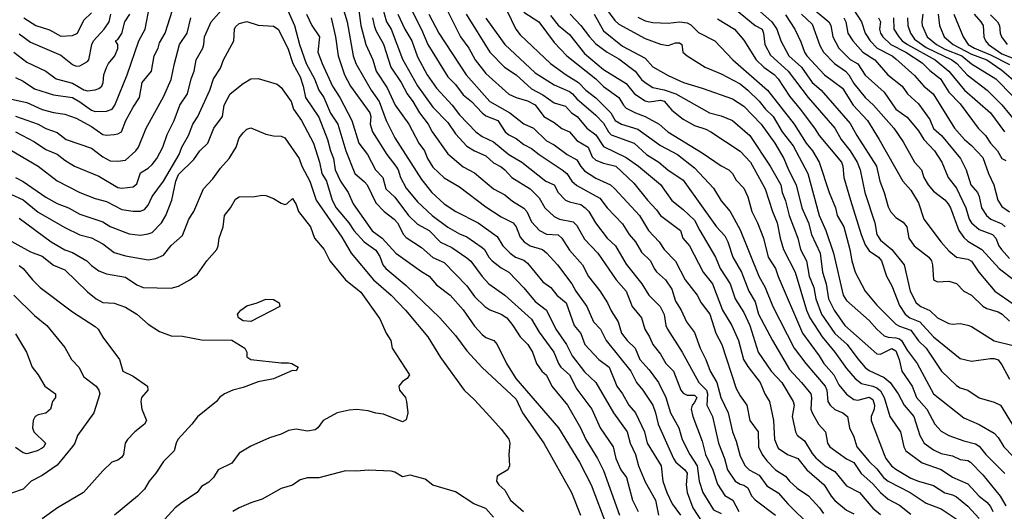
# Model space of a CAD drawing. Header units: metres. Extents: x -46681 to -43747, y -240911 to -237677.
# Tile 995 of 1056: x -44361 to -44231, y -238380 to -238316. Entities that reach past the tile are written whole.
import ezdxf

# ---------------------------------------------------------------- set-up
doc = ezdxf.new("R2010")
doc.units = ezdxf.units.M
doc.layers.add('CONTOUR_INDEX', color=1, linetype='Continuous')
doc.layers.add('CONTOUR_INTER', color=3, linetype='Continuous')

msp = doc.modelspace()

# ---------------------------------------------------------------- linework, layer by layer
at = {"layer": 'CONTOUR_INDEX'}
for points, elevation in [([(-44267.6, -238313.65), (-44264.1, -238316.5), (-44263.21, -238317.02), (-44263.02, -238317.52), (-44262.86, -238319.02), (-44262.1, -238320.42), (-44259.75, -238322.52), (-44257.14, -238326.02), (-44253.6, -238330.02), (-44252.8, -238331.52), (-44251.6, -238333.04), (-44250.68, -238334.52), (-44250.27, -238335.52), (-44249.66, -238338.52), (-44248.33, -238342.52), (-44248.08, -238344.02), (-44247.6, -238344.79), (-44246.11, -238346.02), (-44244.47, -238348.02), (-44243.7, -238351.52), (-44242.88, -238353.02), (-44242.3, -238353.52), (-44241.1, -238354.06), (-44240.07, -238355.02), (-44238.6, -238355.78), (-44238.1, -238355.85), (-44237.1, -238355.74), (-44236.1, -238355.98), (-44235.6, -238356.16), (-44232.6, -238358.06), (-44230.1, -238358.64)], 95), ([(-44360.48, -238315.52), (-44358.92, -238316.52), (-44357.1, -238317.08), (-44355.6, -238317.92), (-44354.1, -238317.85), (-44353.44, -238317.52), (-44352.6, -238315.81), (-44351.6, -238314.86)], 110), ([(-44323.25, -238315.02), (-44322.54, -238316.52), (-44321.55, -238318.02), (-44321.73, -238320.02), (-44321.18, -238321.52), (-44319.81, -238324.52), (-44318.84, -238326.02), (-44317.28, -238329.02), (-44316.34, -238332.02), (-44315.2, -238333.52), (-44314.13, -238335.52), (-44313.2, -238336.52), (-44312.78, -238338.02), (-44311.6, -238339.12), (-44309.82, -238341.52), (-44308.6, -238342.66), (-44307.1, -238343.52), (-44305.6, -238345.04), (-44304.1, -238345.77), (-44302.1, -238347.12), (-44301.6, -238347.55), (-44300.1, -238349.58), (-44299.2, -238350.52), (-44297.1, -238352.03), (-44293.6, -238355.21), (-44292.6, -238356.88), (-44290.63, -238359.52), (-44290.03, -238361.02), (-44289.71, -238361.52), (-44288.59, -238362.52), (-44287.6, -238364.42), (-44285.66, -238367.02), (-44284.53, -238369.52), (-44282.81, -238372.02), (-44282.48, -238373.52), (-44281.8, -238375.02), (-44281.09, -238376.02), (-44280.28, -238379.02), (-44279.52, -238380.52)], 115), ([(-44313.27, -238314.02), (-44312.69, -238316.02), (-44312.09, -238317.02), (-44310.6, -238320.94), (-44308.6, -238324.46), (-44306.6, -238327.28), (-44304.6, -238329.3), (-44303.6, -238330.79), (-44302.1, -238332.41), (-44301.1, -238333.01), (-44299.6, -238333.67), (-44298.6, -238334.59), (-44297.6, -238335.11), (-44297.1, -238335.51), (-44296.2, -238336.52), (-44293.76, -238338.02), (-44292.6, -238339.21), (-44291.82, -238340.52), (-44290.6, -238341.66), (-44289.91, -238342.02), (-44288.1, -238342.39), (-44287.6, -238342.86), (-44286.6, -238344.64), (-44284.87, -238346.52), (-44282.44, -238350.02), (-44281.11, -238351.52), (-44280.33, -238353.52), (-44279.1, -238355.01), (-44278.65, -238356.52), (-44278.03, -238357.52), (-44277.6, -238358.53), (-44276.6, -238359.82), (-44275.88, -238361.02), (-44274.9, -238362.02), (-44273.93, -238364.52), (-44273.6, -238364.95), (-44273.1, -238365.21), (-44272.1, -238365.19), (-44271.8, -238365.52), (-44272.1, -238366.15), (-44272.44, -238366.52), (-44272.56, -238367.02), (-44272.31, -238368.02), (-44271.1, -238371.24), (-44270.65, -238373.02), (-44269.7, -238375.02), (-44269.1, -238376.92), (-44268.1, -238378.39), (-44267.07, -238379.02), (-44266.28, -238380.52)], 110), ([(-44302.22, -238315.02), (-44299.08, -238320.02), (-44297.15, -238322.02), (-44295.6, -238323.01), (-44293.6, -238324.84), (-44292.1, -238325.65), (-44290.6, -238326.68), (-44289.1, -238327.12), (-44288.3, -238328.02), (-44287.59, -238328.52), (-44286.28, -238330.02), (-44285.1, -238330.91), (-44284.1, -238332.46), (-44281.1, -238333.88), (-44279.5, -238335.02), (-44276.6, -238337.45), (-44275.1, -238339.56), (-44273.6, -238340.75), (-44272.1, -238342.16), (-44271.42, -238343.52), (-44269.34, -238347.02), (-44268.72, -238348.52), (-44267.39, -238350.52), (-44266.77, -238352.52), (-44265.6, -238354.31), (-44264.84, -238356.02), (-44263.7, -238359.52), (-44262, -238362.02), (-44260.62, -238363.52), (-44259.1, -238366.02), (-44258.97, -238366.52), (-44259.25, -238368.02), (-44258.8, -238370.02), (-44258.6, -238370.47), (-44257.6, -238371.23), (-44256.6, -238372.87), (-44256.1, -238373.44), (-44254.89, -238374.52), (-44253.6, -238375.27), (-44252.1, -238377.13), (-44250.35, -238378.02), (-44248.6, -238380.07), (-44247.6, -238380.92)], 105), ([(-44288.49, -238315.02), (-44287.1, -238316.5), (-44285.95, -238318.02), (-44285.1, -238318.93), (-44283.62, -238320.02), (-44282.1, -238320.9), (-44279.94, -238322.52), (-44279.1, -238323.62), (-44278.61, -238324.02), (-44277.6, -238324.68), (-44276.1, -238324.98), (-44274.55, -238325.52), (-44270.13, -238328.02), (-44268.6, -238328.42), (-44267.1, -238329.03), (-44264.81, -238331.02), (-44262.14, -238335.02), (-44260.74, -238337.52), (-44260.56, -238338.52), (-44260.1, -238339.61), (-44259.63, -238341.52), (-44258.48, -238344.52), (-44258.13, -238346.02), (-44257.34, -238347.52), (-44257.02, -238349.52), (-44256.39, -238351.02), (-44256.1, -238352.52), (-44255.38, -238354.52), (-44253.6, -238357.07), (-44252, -238358.52), (-44250.6, -238360.42), (-44249.6, -238361.55), (-44249.1, -238361.97), (-44247.1, -238362.85), (-44246.34, -238363.52), (-44245.27, -238365.02), (-44244.5, -238366.52), (-44243.22, -238368.02), (-44242.42, -238370.52), (-44241.83, -238371.52), (-44240.6, -238372.4), (-44239.6, -238372.87), (-44238.1, -238373.18), (-44237.1, -238373.67), (-44236.1, -238373.82), (-44235.76, -238374.02), (-44234.1, -238375.7), (-44231.84, -238378.52), (-44231.1, -238379.78)], 100), ([(-44242.03, -238315.02), (-44242.17, -238316.02), (-44242.11, -238316.52), (-44241.43, -238318.02), (-44240.24, -238319.02), (-44239.1, -238319.65), (-44236.88, -238320.52), (-44235.6, -238321.57), (-44232.41, -238323.52), (-44230.1, -238325.86)], 85), ([(-44361.6, -238328.47), (-44358.6, -238329.5), (-44357.6, -238330.06), (-44356.1, -238330.61), (-44354.93, -238331.52), (-44351.6, -238332.65), (-44350.1, -238333.8), (-44349.1, -238334.36), (-44348.1, -238334.4), (-44347.1, -238334.23), (-44345.74, -238333.02), (-44345.4, -238332.52), (-44344.39, -238330.02), (-44342.1, -238325.9), (-44341.1, -238323.65), (-44340.66, -238321.52), (-44339.96, -238319.02), (-44338.96, -238317.52), (-44338.5, -238315.52)], 115), ([(-44252.45, -238315.52), (-44252.19, -238316.02), (-44251.9, -238317.52), (-44251.24, -238318.52), (-44249.92, -238320.02), (-44248.33, -238321.02), (-44246.62, -238323.02), (-44244.76, -238324.52), (-44244.04, -238325.52), (-44242.6, -238326.84), (-44241.1, -238328.91), (-44240.6, -238330.06), (-44239.58, -238331.02), (-44237.07, -238334.02), (-44236.3, -238335.52), (-44235.71, -238337.52), (-44234.8, -238338.52), (-44234.58, -238339.02), (-44234.29, -238340.52), (-44233.64, -238341.52), (-44233.04, -238342.02), (-44231.6, -238342.63), (-44231.18, -238343.02)], 90), ([(-44361.1, -238341.89), (-44356.88, -238345.02), (-44355.1, -238346.06), (-44354.1, -238346.41), (-44352.21, -238347.52), (-44351.6, -238348.13), (-44350.6, -238348.81), (-44349.6, -238349.2), (-44347.1, -238349.68), (-44345.6, -238350.69), (-44344.76, -238351.02), (-44341.1, -238351.1), (-44340.1, -238350.83), (-44338.62, -238350.02), (-44337.6, -238349.25), (-44336.36, -238347.52), (-44335.08, -238346.02), (-44334.87, -238345.52), (-44334.76, -238344.52), (-44334.24, -238343.02), (-44334.03, -238341.52), (-44333.24, -238340.52), (-44332.6, -238339.37), (-44332.1, -238339.09), (-44330.1, -238339.04), (-44329.1, -238338.86), (-44328.6, -238338.92), (-44327.6, -238339.3), (-44326.6, -238339.93), (-44326.1, -238340.09), (-44325.82, -238340.02), (-44325.1, -238339.29), (-44324.6, -238340.07), (-44324.31, -238341.02), (-44322.73, -238343.02), (-44322.18, -238344.52), (-44320.9, -238346.02), (-44320.17, -238347.52), (-44318.1, -238350.03), (-44316.1, -238351.65), (-44313.6, -238355.14), (-44312.75, -238357.02), (-44312.13, -238358.02), (-44311.95, -238359.02), (-44309.67, -238362.52), (-44309.96, -238363.02), (-44310.6, -238363.41), (-44311.08, -238364.02), (-44311, -238364.52), (-44310.21, -238365.52), (-44310.08, -238366.02), (-44309.91, -238367.52), (-44310.1, -238368.45), (-44310.6, -238368.72), (-44313.1, -238367.72), (-44314.1, -238367.59), (-44315.1, -238367.27), (-44316.6, -238367.09), (-44317.6, -238367.17), (-44319.22, -238367.52), (-44321.07, -238368.52), (-44321.76, -238369.52), (-44322.1, -238369.77), (-44323.1, -238369.95), (-44324.6, -238369.68), (-44325.6, -238369.83), (-44326.6, -238370.35), (-44328.1, -238370.82), (-44330.6, -238371.93), (-44332.1, -238372.84), (-44333.1, -238374.17), (-44334.9, -238375.02), (-44335.51, -238376.02), (-44336.1, -238376.65), (-44337.1, -238377.21), (-44337.65, -238378.02), (-44339.6, -238379.27), (-44340.54, -238380.02), (-44342.82, -238382.52)], 120)]:
    msp.add_lwpolyline(points, dxfattribs=dict(at, elevation=elevation))
at = {"layer": 'CONTOUR_INTER'}
for points, elevation in [([(-44362.1, -238326.2), (-44360.1, -238326.64), (-44358.1, -238327.6), (-44356.6, -238327.99), (-44355.1, -238328.19), (-44353.6, -238328.72), (-44351.6, -238329.82), (-44350.1, -238330.89), (-44349.6, -238330.98), (-44348.6, -238330.89), (-44348.1, -238330.8), (-44347.61, -238330.52), (-44347.04, -238329.02), (-44346.1, -238327.28), (-44345.24, -238326.02), (-44344.9, -238324.02), (-44343.67, -238322.52), (-44343.3, -238320.52), (-44342.8, -238319.52), (-44342.6, -238318.79), (-44341.86, -238317.52), (-44340.61, -238313.52)], 114), ([(-44284.6, -238313.18), (-44282.6, -238315.88), (-44282.1, -238316.35), (-44278.6, -238318.24), (-44276.6, -238318.98), (-44275.6, -238319.17), (-44274.6, -238318.81), (-44274.1, -238318.78), (-44273.77, -238319.02), (-44273.66, -238320.02), (-44273.08, -238320.52), (-44270.7, -238322.02), (-44268.6, -238322.88), (-44266.1, -238324.22), (-44265.08, -238325.02), (-44263.6, -238326.46), (-44262.77, -238327.52), (-44261.75, -238328.52), (-44260.58, -238330.52), (-44259.1, -238332.37), (-44257.16, -238336.02), (-44255.67, -238341.52), (-44254.81, -238343.52), (-44253.81, -238346.52), (-44252.53, -238352.02), (-44252.1, -238352.75), (-44249.1, -238355.36), (-44248.09, -238356.52), (-44247.1, -238357.38), (-44246.6, -238357.58), (-44245.6, -238357.63), (-44245.1, -238357.79), (-44244.83, -238358.02), (-44244.1, -238359.28), (-44242.76, -238361.02), (-44240.62, -238365.02), (-44236.6, -238368.17), (-44234.6, -238369.07), (-44232.6, -238370.22), (-44232.1, -238370.77), (-44231.36, -238372.02), (-44230.1, -238373.29)], 98), ([(-44264.6, -238313.68), (-44261.93, -238316.02), (-44261.26, -238317.02), (-44260.73, -238318.52), (-44259.68, -238320.52), (-44257.99, -238322.02), (-44256.6, -238324.02), (-44255.4, -238325.02), (-44251.6, -238329.44), (-44250.72, -238331.02), (-44248.13, -238335.02), (-44247.69, -238337.02), (-44247.11, -238338.52), (-44246.6, -238340.39), (-44246.28, -238341.02), (-44245.6, -238341.8), (-44244.6, -238342.4), (-44244.13, -238343.02), (-44243.85, -238344.52), (-44243.17, -238345.52), (-44241.22, -238347.02), (-44240.87, -238347.52), (-44240.73, -238348.02), (-44240.6, -238350.02), (-44240.1, -238350.27), (-44238.6, -238350.19), (-44237.6, -238350.48), (-44236.61, -238351.52), (-44235.6, -238352.03), (-44234.1, -238353.47), (-44233.6, -238353.77), (-44232.1, -238354.21), (-44231.55, -238354.52), (-44230.6, -238355.45)], 94), ([(-44251.73, -238313.52), (-44250.1, -238316.02), (-44249.64, -238317.52), (-44248.96, -238318.52), (-44248.04, -238319.52), (-44246.07, -238320.52), (-44245.6, -238320.91), (-44243.1, -238323.11), (-44241.9, -238324.52), (-44240.68, -238325.52), (-44237.84, -238330.02), (-44236.53, -238331.52), (-44235.6, -238332.3), (-44234.1, -238333.9), (-44233.37, -238336.02), (-44232.65, -238337.52), (-44232.15, -238339.52), (-44231.6, -238340.35), (-44230.6, -238341.05)], 89), ([(-44361.8, -238320.02), (-44360.1, -238321.34), (-44357.6, -238322.54), (-44356.23, -238323.52), (-44354.1, -238324.13), (-44352.6, -238324.97), (-44352.1, -238325.1), (-44351.1, -238325), (-44350.6, -238324.82), (-44350.21, -238324.52), (-44350.03, -238324.02), (-44349.96, -238323.02), (-44349.6, -238322.05), (-44349.34, -238321.52), (-44348.5, -238320.52), (-44348.1, -238319.56), (-44348.12, -238319.02), (-44348.4, -238318.52), (-44348.1, -238318.35), (-44347.6, -238317.57), (-44347.17, -238316.02), (-44346.54, -238315.02)], 112), ([(-44361.6, -238323.37), (-44360.6, -238323.86), (-44359.1, -238324.84), (-44356.6, -238325.66), (-44354.1, -238326.01), (-44353.1, -238326.56), (-44351.6, -238327.65), (-44351.1, -238327.86), (-44349.6, -238327.8), (-44348.86, -238327.52), (-44348.51, -238327.02), (-44346.87, -238323.02), (-44345.34, -238318.52), (-44344.49, -238317.02), (-44343.93, -238314.02)], 113), ([(-44361.6, -238330.54), (-44359.1, -238331.82), (-44357.6, -238332.85), (-44356.1, -238333.48), (-44355.1, -238334.27), (-44353.82, -238335.02), (-44350.6, -238336.35), (-44348.1, -238337.83), (-44347.6, -238337.93), (-44346.1, -238337.77), (-44345.6, -238337.38), (-44345.1, -238335.93), (-44344.1, -238335.29), (-44343.6, -238334.82), (-44342.96, -238334.02), (-44342.16, -238332.52), (-44341.6, -238330.88), (-44340.7, -238329.02), (-44339.94, -238327.02), (-44338.93, -238325.52), (-44338.44, -238323.52), (-44338.06, -238322.52), (-44337.79, -238321.02), (-44336.91, -238319.52), (-44336.76, -238319.02), (-44336.68, -238318.02), (-44335.83, -238316.02), (-44334.5, -238314.52)], 116), ([(-44361.1, -238317.63), (-44359.6, -238318.71), (-44355.6, -238320.43), (-44354.1, -238321.65), (-44353.6, -238321.87), (-44353.1, -238321.82), (-44352.1, -238321.25), (-44351.91, -238321.02), (-44351.53, -238319.02), (-44351.3, -238318.52), (-44349.91, -238317.02), (-44349.26, -238316.02), (-44349.05, -238315.02)], 111), ([(-44325.69, -238314.52), (-44324.82, -238316.52), (-44324.18, -238319.02), (-44323.29, -238321.52), (-44322.21, -238323.52), (-44321.61, -238325.02), (-44320.96, -238326.02), (-44320.1, -238328.04), (-44319.1, -238329.52), (-44318.08, -238333.02), (-44316.87, -238336.02), (-44315.6, -238337.1), (-44315.27, -238337.52), (-44314.1, -238339.86), (-44313, -238341.02), (-44311.7, -238342.02), (-44311.25, -238342.52), (-44310.45, -238344.02), (-44310.1, -238344.44), (-44308.1, -238345.76), (-44306.6, -238347.05), (-44305.1, -238347.74), (-44302.1, -238350.78), (-44301.1, -238352.2), (-44299.73, -238353.52), (-44299.1, -238353.97), (-44297.6, -238354.53), (-44296.86, -238355.02), (-44296.05, -238356.02), (-44295.1, -238357.5), (-44294.07, -238358.52), (-44293.48, -238359.52), (-44292.92, -238361.02), (-44292.21, -238362.02), (-44291.6, -238362.55), (-44290.9, -238364.02), (-44288.87, -238366.52), (-44287.13, -238369.52), (-44286.44, -238371.02), (-44284.88, -238373.52), (-44284.1, -238375.1), (-44282.01, -238381.02)], 116), ([(-44318.51, -238314.02), (-44317.9, -238316.02), (-44317.09, -238320.52), (-44316.75, -238321.52), (-44314.74, -238325.02), (-44313.65, -238326.52), (-44312.76, -238329.02), (-44311.6, -238331.33), (-44308.1, -238336.81), (-44306.71, -238338.52), (-44305.1, -238340.02), (-44303.55, -238341.02), (-44300.6, -238342.51), (-44298.1, -238344.3), (-44297.35, -238345.52), (-44296.4, -238346.52), (-44295.69, -238347.02), (-44294.6, -238347.43), (-44294.1, -238347.81), (-44292.1, -238350.28), (-44291.06, -238351.02), (-44290.25, -238352.02), (-44289.03, -238353.02), (-44287.98, -238356.02), (-44287.1, -238357.08), (-44286.57, -238358.52), (-44284.74, -238360.52), (-44283.36, -238361.52), (-44282.36, -238364.02), (-44281.62, -238365.02), (-44280.76, -238366.52), (-44279.87, -238367.52), (-44278.69, -238370.02), (-44278.34, -238371.52), (-44276.51, -238374.52), (-44276.3, -238376.52), (-44275.77, -238378.02), (-44275.05, -238379.52), (-44273.97, -238381.02)], 113), ([(-44316.35, -238314.52), (-44316.08, -238316.52), (-44315.42, -238319.02), (-44314.52, -238321.02), (-44314.05, -238322.52), (-44312.6, -238324.73), (-44311.56, -238327.02), (-44309.76, -238329.52), (-44308.44, -238332.02), (-44307.68, -238333.02), (-44307.28, -238334.02), (-44306.6, -238335.18), (-44305.1, -238336.56), (-44303.1, -238337.76), (-44299.6, -238340.39), (-44297.6, -238341.7), (-44296.03, -238342.52), (-44295.6, -238343.02), (-44295.1, -238344.37), (-44294.55, -238345.02), (-44293.75, -238345.52), (-44292.14, -238346.02), (-44291.6, -238346.47), (-44290.17, -238348.02), (-44288.27, -238350.52), (-44287.73, -238351.52), (-44286.32, -238353.52), (-44285.41, -238355.52), (-44284.5, -238356.52), (-44283.74, -238358.02), (-44280.51, -238362.02), (-44279.77, -238363.52), (-44278.9, -238364.52), (-44277.62, -238366.52), (-44277.25, -238367.52), (-44276.92, -238369.02), (-44274.87, -238373.52), (-44274.58, -238374.02), (-44273.37, -238375.02), (-44273.1, -238375.47), (-44273.23, -238377.02), (-44273.09, -238378.02), (-44272.35, -238380.02), (-44271.1, -238381.93)], 112), ([(-44311.23, -238315.02), (-44310.29, -238317.02), (-44309.38, -238318.52), (-44308.6, -238320.65), (-44307.34, -238323.02), (-44306.1, -238324.76), (-44304.05, -238327.02), (-44303.1, -238328.3), (-44300.93, -238330.52), (-44300.1, -238331.13), (-44298.6, -238331.83), (-44296.6, -238333.52), (-44294.87, -238334.52), (-44291.71, -238337.02), (-44290.62, -238337.52), (-44290.1, -238338.53), (-44289.11, -238339.52), (-44288.6, -238339.76), (-44287.1, -238340.07), (-44286.53, -238340.52), (-44286.04, -238341.02), (-44285.17, -238342.52), (-44283.64, -238344.52), (-44282.54, -238345.52), (-44281.1, -238347.96), (-44279.05, -238350.52), (-44278.14, -238352.02), (-44276.64, -238353.52), (-44276.1, -238354.56), (-44275.9, -238356.02), (-44275.67, -238356.52), (-44273.73, -238359.52), (-44271.56, -238363.52), (-44270.54, -238364.52), (-44270.4, -238365.02), (-44270.48, -238366.52), (-44269.75, -238368.02), (-44268.97, -238371.52), (-44268.15, -238373.52), (-44267.78, -238375.02), (-44266.75, -238376.52), (-44266.1, -238376.92), (-44265.6, -238377.06), (-44265.1, -238377.42), (-44264.6, -238378.47), (-44264.1, -238379), (-44261.45, -238381.02)], 109), ([(-44309.6, -238314.09), (-44308.1, -238317.05), (-44307.25, -238319.02), (-44304.6, -238323.29), (-44303.6, -238324.29), (-44302.6, -238325.64), (-44301.51, -238326.52), (-44300.08, -238328.02), (-44299.6, -238328.42), (-44298.04, -238329.02), (-44297.08, -238330.52), (-44296.6, -238330.91), (-44295.6, -238331.39), (-44294.6, -238332.18), (-44293.6, -238332.7), (-44292.6, -238333.49), (-44289.53, -238335.52), (-44288.94, -238336.02), (-44288.27, -238337.02), (-44287.6, -238337.59), (-44284.6, -238339.27), (-44283.6, -238340.52), (-44281.6, -238342.65), (-44280.7, -238344.02), (-44279.87, -238345.02), (-44279.1, -238346.38), (-44277.92, -238347.52), (-44277.44, -238348.52), (-44277.1, -238348.95), (-44275.92, -238350.02), (-44275.1, -238351.22), (-44274.6, -238352.83), (-44273.87, -238354.02), (-44273.17, -238355.52), (-44272.1, -238356.94), (-44271.38, -238359.02), (-44270.63, -238360.52), (-44270.06, -238362.02), (-44269.18, -238363.52), (-44268.62, -238365.52), (-44267.66, -238367.52), (-44267.1, -238370.01), (-44266.6, -238371.26), (-44266.1, -238373.21), (-44265.42, -238374.52), (-44264.9, -238375.02), (-44263.6, -238375.74), (-44262.6, -238377.13), (-44261.1, -238378.04), (-44259.8, -238379.52), (-44256.74, -238382.52)], 108), ([(-44307.12, -238315.02), (-44305.82, -238317.52), (-44302.2, -238323.02), (-44299.1, -238326.52), (-44296.46, -238328.02), (-44294.6, -238329.47), (-44293.32, -238330.02), (-44291.6, -238331.69), (-44290.6, -238332.22), (-44288.9, -238333.52), (-44287.6, -238334.19), (-44287.1, -238335.08), (-44286.6, -238335.65), (-44285.1, -238336.61), (-44283.17, -238337.52), (-44282.6, -238338.01), (-44279.35, -238341.52), (-44278.16, -238343.52), (-44276.76, -238345.02), (-44276.1, -238346.01), (-44274.6, -238347.57), (-44273.35, -238350.02), (-44271.76, -238352.02), (-44271.22, -238353.02), (-44270.1, -238354.54), (-44269.3, -238357.02), (-44268.52, -238358.52), (-44266.6, -238364.32), (-44266.1, -238365.3), (-44265.22, -238366.52), (-44264.8, -238368.52), (-44263.73, -238370.02), (-44263.68, -238372.02), (-44263.21, -238373.02), (-44262.6, -238373.84), (-44261.42, -238375.02), (-44260.1, -238375.87), (-44259.61, -238376.52), (-44258.6, -238377.46), (-44257.1, -238378.46), (-44255.63, -238380.02), (-44255.1, -238380.76)], 107), ([(-44304.6, -238314.69), (-44302.94, -238318.02), (-44301.87, -238319.52), (-44301.01, -238321.02), (-44299.6, -238322.85), (-44296.6, -238325.58), (-44295.6, -238326.02), (-44294.1, -238326.43), (-44293.1, -238326.98), (-44291.95, -238328.52), (-44290.6, -238329.3), (-44289.6, -238330.08), (-44288.6, -238330.54), (-44287.6, -238331.64), (-44286.12, -238332.52), (-44285.6, -238333.83), (-44285.1, -238334.26), (-44284.1, -238334.65), (-44282.5, -238335.02), (-44280.1, -238337.29), (-44278.3, -238339.52), (-44277.1, -238340.78), (-44276.6, -238341.52), (-44273.94, -238343.52), (-44273.63, -238344.52), (-44272.77, -238345.52), (-44270.95, -238349.02), (-44269.72, -238350.52), (-44268.43, -238354.02), (-44267.19, -238356.02), (-44266.32, -238358.02), (-44265.64, -238360.52), (-44265.1, -238361.42), (-44263.46, -238363.52), (-44262.83, -238365.02), (-44262.22, -238366.02), (-44261.72, -238368.52), (-44261.57, -238371.02), (-44261.1, -238372.18), (-44259.86, -238373.02), (-44258.5, -238373.52), (-44257.3, -238375.02), (-44255.01, -238377.02), (-44254.11, -238378.52), (-44253.6, -238379.08), (-44252.1, -238380.35), (-44251.1, -238380.83)], 106), ([(-44296.86, -238314.52), (-44295.66, -238317.02), (-44295.1, -238317.76), (-44291.1, -238321.5), (-44289.03, -238323.02), (-44287.4, -238324.02), (-44286.42, -238325.02), (-44285.1, -238326.05), (-44283.12, -238328.02), (-44282.56, -238329.02), (-44281.73, -238329.52), (-44279.6, -238330.17), (-44276.6, -238332.3), (-44274.36, -238333.52), (-44272.1, -238335.26), (-44269.6, -238337.96), (-44268.6, -238339.62), (-44267.39, -238341.02), (-44266.1, -238343.41), (-44263.64, -238349.52), (-44262.81, -238351.02), (-44261.8, -238353.52), (-44258.96, -238359.02), (-44257.44, -238361.02), (-44254.87, -238364.02), (-44254.69, -238364.52), (-44254.55, -238366.02), (-44254.22, -238366.52), (-44253.6, -238367.09), (-44252.56, -238367.52), (-44251.94, -238368.02), (-44251.68, -238369.52), (-44251.1, -238370.68), (-44250.74, -238372.02), (-44249.1, -238373.93), (-44248.1, -238374.9), (-44247.22, -238376.02), (-44246.6, -238376.53), (-44243.68, -238378.02), (-44241.6, -238379.42), (-44239.6, -238380.18), (-44236.83, -238382.02)], 103), ([(-44294.6, -238314.76), (-44292.63, -238316.02), (-44290.6, -238318.76), (-44288.92, -238320.52), (-44285.1, -238323.52), (-44284.1, -238324.53), (-44282.1, -238325.98), (-44281.48, -238327.02), (-44281.1, -238327.4), (-44279.89, -238328.02), (-44278.6, -238328.51), (-44276.75, -238329.52), (-44275.61, -238330.52), (-44271.1, -238333.28), (-44268.6, -238335.01), (-44267.57, -238335.52), (-44267.1, -238336.02), (-44266.6, -238336.89), (-44265.6, -238337.95), (-44265.1, -238339.06), (-44264.57, -238341.02), (-44263.8, -238342.52), (-44263.03, -238344.52), (-44262.4, -238347.02), (-44261.43, -238348.52), (-44261.1, -238349.58), (-44257.88, -238357.02), (-44255.67, -238360.02), (-44255.07, -238361.02), (-44253.77, -238362.52), (-44253.1, -238363.85), (-44252.1, -238365.06), (-44251.1, -238365.78), (-44250.6, -238365.87), (-44249.1, -238365.46), (-44248.6, -238365.79), (-44248.41, -238366.52), (-44248.44, -238367.02), (-44248.84, -238368.02), (-44248.83, -238368.52), (-44247.13, -238373.02), (-44246.9, -238373.52), (-44246.15, -238374.52), (-44245.6, -238374.96), (-44243.6, -238376.11), (-44242.6, -238376.53), (-44240.6, -238377.08), (-44239.1, -238378.06), (-44238.1, -238378.34), (-44237.6, -238378.6), (-44236.1, -238379.82), (-44234.6, -238381.43)], 102), ([(-44291.1, -238315.22), (-44290.1, -238316.48), (-44288.6, -238317.69), (-44286.6, -238320.21), (-44284.1, -238322.31), (-44281.1, -238324.15), (-44280.02, -238325.52), (-44278.6, -238326.43), (-44278.1, -238326.57), (-44276.6, -238326.37), (-44276.1, -238326.5), (-44275.1, -238327.68), (-44273.6, -238328.85), (-44272.1, -238329.67), (-44270.6, -238330.17), (-44269.97, -238330.52), (-44266.1, -238333.08), (-44264.73, -238334.52), (-44262.8, -238338.02), (-44261.84, -238341.02), (-44261.2, -238342.52), (-44260.82, -238344.52), (-44260.37, -238346.02), (-44258.85, -238349.02), (-44257.35, -238354.02), (-44256.9, -238355.02), (-44255.29, -238357.52), (-44253.61, -238359.52), (-44252.1, -238361.69), (-44250.92, -238363.02), (-44250.1, -238363.68), (-44248.6, -238364.02), (-44248.1, -238364.23), (-44247.6, -238364.64), (-44247.13, -238365.52), (-44246.37, -238368.02), (-44244.95, -238370.02), (-44244.52, -238372.02), (-44244.25, -238372.52), (-44242.1, -238374.13), (-44239.6, -238374.98), (-44238.1, -238376.01), (-44236.1, -238376.87), (-44234.6, -238378.52), (-44233.6, -238379.29), (-44233.1, -238379.87), (-44232.78, -238380.52)], 101), ([(-44285.32, -238315.02), (-44284.1, -238317.23), (-44281.6, -238319.24), (-44278.6, -238320.82), (-44277.6, -238321.94), (-44275.6, -238323.11), (-44273.55, -238324.02), (-44271.1, -238324.75), (-44267.1, -238326.18), (-44265.6, -238327.16), (-44263.31, -238329.52), (-44261.54, -238332.02), (-44260.33, -238334.02), (-44259.72, -238335.52), (-44258.71, -238337.52), (-44257.98, -238340.52), (-44257.1, -238342.52), (-44256.71, -238344.02), (-44255.53, -238346.52), (-44255.24, -238349.02), (-44254.74, -238350.52), (-44254.47, -238352.52), (-44253.72, -238354.02), (-44252.32, -238356.02), (-44248.1, -238359.76), (-44247.6, -238359.78), (-44246.1, -238359.05), (-44245.6, -238359.35), (-44245.16, -238360.52), (-44244.8, -238362.02), (-44243.44, -238364.02), (-44242.87, -238365.52), (-44241.48, -238367.02), (-44240.42, -238369.02), (-44239.6, -238369.93), (-44238.6, -238370.53), (-44236.6, -238371.23), (-44235.1, -238371.61), (-44234.6, -238371.91), (-44233.74, -238373.02), (-44231.21, -238375.52)], 99), ([(-44260.1, -238315.11), (-44258.88, -238317.02), (-44258.1, -238318.69), (-44257.63, -238320.02), (-44257.3, -238320.52), (-44254.96, -238323.02), (-44252.6, -238324.78), (-44251.19, -238327.02), (-44249.32, -238329.02), (-44247.76, -238331.52), (-44244.67, -238337.02), (-44243.6, -238338.22), (-44242.6, -238339.85), (-44241.87, -238342.02), (-44239.6, -238345.05), (-44238.6, -238346.2), (-44237.6, -238347.04), (-44236.1, -238347.27), (-44235.6, -238347.56), (-44234.63, -238349.02), (-44232.55, -238351.52), (-44230.1, -238353.15)], 93), ([(-44258, -238315.02), (-44256.6, -238316.32), (-44255.6, -238319.15), (-44255.13, -238320.02), (-44253.68, -238321.52), (-44252.23, -238322.52), (-44251.76, -238323.02), (-44251.1, -238324.16), (-44249.63, -238326.02), (-44248.54, -238327.02), (-44245.86, -238330.02), (-44244.6, -238331.84), (-44243.14, -238334.52), (-44242.18, -238335.52), (-44241.9, -238336.52), (-44241.32, -238337.52), (-44240.6, -238338.32), (-44239.1, -238339.48), (-44238.68, -238340.02), (-44238.39, -238340.52), (-44237.29, -238343.52), (-44236.6, -238344.43), (-44236.1, -238344.91), (-44234.25, -238346.02), (-44231.97, -238348.52), (-44230.02, -238350.02)], 92), ([(-44256.19, -238314.52), (-44254.4, -238316.02), (-44254.16, -238316.52), (-44253.86, -238318.02), (-44253.07, -238319.52), (-44251.6, -238320.99), (-44250.6, -238321.58), (-44249.6, -238323.04), (-44247.1, -238325.29), (-44245.6, -238327.52), (-44244.1, -238328.57), (-44242.6, -238330.37), (-44241.9, -238331.52), (-44240.47, -238333.02), (-44239.53, -238334.52), (-44238.67, -238336.52), (-44237.6, -238337.93), (-44236.37, -238340.52), (-44235.93, -238342.02), (-44235.6, -238342.5), (-44234.6, -238343.4), (-44232.82, -238344.02), (-44232.39, -238344.52), (-44232.02, -238345.52), (-44231.67, -238346.02), (-44230.6, -238347.2)], 91), ([(-44239.99, -238315.02), (-44239.84, -238316.52), (-44239.2, -238318.02), (-44238.01, -238319.02), (-44235.6, -238320.29), (-44233.6, -238321.05), (-44231.6, -238322.4), (-44229.13, -238324.52)], 84), ([(-44237.92, -238315.02), (-44236.7, -238318.02), (-44236.04, -238319.02), (-44235.23, -238319.52), (-44233.1, -238320.37), (-44230.6, -238321.67)], 83), ([(-44235.25, -238315.02), (-44234.36, -238316.02), (-44234.05, -238316.52), (-44233.98, -238318.02), (-44233.78, -238318.52), (-44233.37, -238319.02), (-44231.6, -238320.26), (-44229.6, -238321.02)], 82), ([(-44233.1, -238315.13), (-44232.16, -238316.02), (-44231.9, -238316.52), (-44231.83, -238317.52), (-44231.64, -238318.02), (-44230.9, -238319.02)], 81), ([(-44362.1, -238332.99), (-44358.6, -238335.02), (-44356.1, -238336.96), (-44353.1, -238338.49), (-44351.1, -238339.31), (-44349.6, -238339.69), (-44347.6, -238340.76), (-44346.1, -238340.97), (-44345.1, -238340.96), (-44344.6, -238340.76), (-44344.1, -238340.17), (-44343.6, -238339.05), (-44342.07, -238337.02), (-44340.04, -238333.52), (-44339.66, -238332.52), (-44338.8, -238331.02), (-44338.21, -238329.52), (-44337.58, -238328.52), (-44335.97, -238325.02), (-44335.52, -238323.52), (-44334.6, -238322.13), (-44334.2, -238321.02), (-44332.84, -238318.52), (-44332.74, -238317.02), (-44332.6, -238316.71), (-44332.1, -238316.27), (-44331.1, -238315.99), (-44329.6, -238316.48), (-44327.6, -238316.6), (-44326.99, -238317.02), (-44325.72, -238319.52), (-44325.05, -238321.52), (-44324.1, -238323.26), (-44323.67, -238324.52), (-44323.36, -238326.02), (-44321.6, -238328.6), (-44320.46, -238331.52), (-44320.09, -238333.02), (-44319.7, -238334.02), (-44319.48, -238335.52), (-44318.76, -238337.02), (-44317.76, -238338.52), (-44317.11, -238340.02), (-44314.6, -238343.54), (-44313.28, -238344.52), (-44311.46, -238346.52), (-44308.1, -238348.93), (-44307.07, -238349.52), (-44306.1, -238350.67), (-44304.31, -238352.02), (-44302.6, -238353.96), (-44301.1, -238356.1), (-44300.1, -238357.19), (-44299.6, -238357.6), (-44298.57, -238358.02), (-44298.13, -238358.52), (-44296.9, -238361.02), (-44295.67, -238363.02), (-44290.03, -238369.52), (-44287.28, -238374.02), (-44285.71, -238377.02), (-44281.6, -238387.89)], 117), ([(-44319.98, -238315.52), (-44319.43, -238318.02), (-44319.05, -238320.52), (-44318.24, -238323.02), (-44317.45, -238324.52), (-44314.88, -238328.02), (-44314.78, -238328.52), (-44314.85, -238329.52), (-44314.54, -238330.52), (-44312.65, -238333.52), (-44311.45, -238335.02), (-44311.16, -238335.52), (-44310.85, -238336.52), (-44310.1, -238337.92), (-44308.6, -238339.75), (-44306.69, -238341.52), (-44304.6, -238343.06), (-44303.1, -238343.95), (-44302.1, -238344.33), (-44300.1, -238345.73), (-44299.77, -238346.02), (-44299.22, -238347.02), (-44298.78, -238347.52), (-44297.6, -238348.45), (-44296.6, -238349.02), (-44294.6, -238351.08), (-44293.1, -238352.86), (-44291.61, -238354.02), (-44290.4, -238356.52), (-44288.98, -238358.52), (-44288.22, -238360.02), (-44286.6, -238362.11), (-44285.12, -238363.52), (-44282.79, -238367.52), (-44281, -238370.02), (-44280.57, -238371.52), (-44279.88, -238373.02), (-44279.5, -238374.52), (-44278.6, -238376.62), (-44277.24, -238379.02), (-44276.87, -238381.02)], 114), ([(-44314.53, -238315.52), (-44314.32, -238316.52), (-44314.1, -238317.16), (-44313.1, -238318.97), (-44312.11, -238322.02), (-44310.75, -238324.02), (-44310, -238325.52), (-44309.24, -238326.52), (-44308.36, -238328.02), (-44307.2, -238329.52), (-44306.67, -238330.52), (-44304.6, -238333.4), (-44302.6, -238335.13), (-44301.1, -238335.94), (-44298.6, -238338.02), (-44297.1, -238338.8), (-44296.1, -238339.65), (-44294.6, -238340.56), (-44294.2, -238341.02), (-44293.6, -238342.37), (-44292.55, -238343.52), (-44291.6, -238343.98), (-44290.1, -238344.08), (-44289.6, -238344.52), (-44288.6, -238346.09), (-44286.89, -238348.02), (-44286.1, -238349.56), (-44284.6, -238351.47), (-44283.57, -238353.02), (-44283.1, -238354.09), (-44282.16, -238355.52), (-44281.72, -238357.02), (-44280.98, -238358.02), (-44279.95, -238359.02), (-44279.31, -238360.52), (-44278.1, -238361.86), (-44276.84, -238363.52), (-44275.88, -238365.52), (-44275.26, -238367.52), (-44274.17, -238369.52), (-44273.75, -238371.02), (-44272.74, -238373.02), (-44271.77, -238374.52), (-44271.5, -238376.52), (-44271.01, -238378.02), (-44269.6, -238380.3), (-44268.6, -238380.76)], 111), ([(-44299.6, -238315.53), (-44297.11, -238319.02), (-44293.1, -238322.76), (-44290.6, -238324.34), (-44288.6, -238325.2), (-44288.2, -238325.52), (-44287.6, -238326.17), (-44285.1, -238328.31), (-44284.1, -238329.38), (-44283.46, -238330.52), (-44283.1, -238330.93), (-44280.05, -238332.02), (-44278.42, -238333.52), (-44276.83, -238334.52), (-44275.63, -238335.52), (-44273.6, -238336.88), (-44269.21, -238343.02), (-44268.1, -238344.21), (-44267.7, -238345.02), (-44267.05, -238347.02), (-44265.93, -238349.02), (-44264.94, -238351.52), (-44264.1, -238352.92), (-44263.66, -238354.52), (-44261.83, -238358.02), (-44259.6, -238361.83), (-44258, -238363.52), (-44256.79, -238365.02), (-44256.69, -238365.52), (-44256.76, -238367.02), (-44256.61, -238367.52), (-44255.76, -238369.02), (-44254.84, -238370.02), (-44254.57, -238371.52), (-44254.27, -238372.02), (-44252.1, -238373.58), (-44251.1, -238374.08), (-44250.13, -238375.52), (-44248.6, -238376.86), (-44247.6, -238378.02), (-44246.6, -238378.89), (-44245.1, -238379.69), (-44243.6, -238380.87)], 104), ([(-44279.6, -238315.41), (-44278.6, -238315.91), (-44277.6, -238316.14), (-44275.6, -238316.2), (-44274.1, -238316.04), (-44273.1, -238316.18), (-44272.6, -238316.45), (-44271.6, -238317.44), (-44269.42, -238318.52), (-44267.04, -238321.02), (-44262.5, -238325.02), (-44258.99, -238329.52), (-44257.41, -238332.02), (-44256.54, -238333.02), (-44255.67, -238334.52), (-44254.37, -238338.52), (-44253.55, -238340.52), (-44253.3, -238341.52), (-44252.43, -238343.02), (-44251.63, -238346.02), (-44251.39, -238347.52), (-44250.92, -238349.02), (-44249.64, -238351.52), (-44248.1, -238353.36), (-44245.6, -238355.83), (-44245.1, -238356.12), (-44243.6, -238356.63), (-44242.6, -238358.05), (-44241.6, -238359.02), (-44239.58, -238362.02), (-44237.6, -238363.93), (-44237.1, -238364.23), (-44236.1, -238364.54), (-44234.6, -238365.53), (-44232.6, -238366.11), (-44231.8, -238366.52), (-44230.25, -238369.02)], 97), ([(-44269.1, -238315.62), (-44266.84, -238317.02), (-44265.6, -238318.47), (-44263.98, -238321.02), (-44262.96, -238322.02), (-44261.6, -238322.98), (-44261.1, -238323.52), (-44259.6, -238325.84), (-44258.17, -238327.52), (-44256.29, -238330.02), (-44255.68, -238331.02), (-44252.75, -238334.52), (-44252.55, -238335.02), (-44252.41, -238336.52), (-44251.56, -238339.52), (-44250.15, -238344.02), (-44249.6, -238345.41), (-44249.1, -238346.2), (-44247.87, -238347.02), (-44247.48, -238347.52), (-44246.82, -238349.52), (-44246.1, -238350.82), (-44245.1, -238353.37), (-44244.37, -238354.52), (-44243.73, -238355.02), (-44242.4, -238355.52), (-44240.6, -238357.5), (-44237.1, -238360.38), (-44235.6, -238360.72), (-44233.1, -238360.36), (-44232.6, -238360.35), (-44232.1, -238360.54), (-44231.6, -238361.19), (-44230.6, -238363.1)], 96), ([(-44247.85, -238315.52), (-44247.58, -238316.02), (-44247.74, -238317.02), (-44247.62, -238317.52), (-44247.29, -238318.02), (-44246.24, -238319.02), (-44244.26, -238320.02), (-44242.1, -238321.45), (-44241.1, -238322.45), (-44239.69, -238323.52), (-44238.6, -238325.3), (-44237.1, -238326.82), (-44234.72, -238330.02), (-44233.76, -238331.02), (-44233.09, -238332.02), (-44232.18, -238333.02), (-44231.6, -238334.03), (-44231.1, -238334.31)], 88), ([(-44245.88, -238315.52), (-44245.83, -238317.02), (-44245.17, -238318.02), (-44244.74, -238318.52), (-44244.05, -238319.02), (-44240.41, -238321.02), (-44238.6, -238322.51), (-44236.52, -238325.02), (-44233.11, -238328.02), (-44231.24, -238330.52)], 87), ([(-44244.04, -238315.52), (-44244.01, -238316.52), (-44243.63, -238317.52), (-44243.1, -238318.33), (-44241.6, -238319.41), (-44238.22, -238321.02), (-44237.53, -238321.52), (-44236.16, -238323.02), (-44233.53, -238325.02), (-44231.6, -238326.95), (-44229.6, -238329.44)], 86), ([(-44361.6, -238336.55), (-44360.6, -238337.06), (-44357.6, -238339.11), (-44356.1, -238339.96), (-44354.59, -238340.52), (-44353.1, -238341.36), (-44350.1, -238342.36), (-44349.1, -238343), (-44346.6, -238343.96), (-44345.1, -238344.13), (-44344.1, -238343.97), (-44343.6, -238343.77), (-44342.37, -238342.52), (-44341.78, -238341.52), (-44340.99, -238339.52), (-44340.47, -238337.02), (-44340.1, -238336.14), (-44338.1, -238334.17), (-44337.28, -238333.02), (-44336.24, -238332.02), (-44335.45, -238330.02), (-44334.31, -238328.52), (-44334.11, -238327.02), (-44333.32, -238325.52), (-44331.6, -238324.15), (-44330.6, -238323.53), (-44329.6, -238323.5), (-44327.1, -238324.25), (-44326.6, -238324.66), (-44325.25, -238326.52), (-44324.97, -238327.52), (-44323.89, -238329.02), (-44322.34, -238332.02), (-44321.53, -238334.52), (-44321.23, -238336.02), (-44320.63, -238337.02), (-44319.86, -238339.52), (-44319.34, -238340.52), (-44317.67, -238342.52), (-44317, -238343.52), (-44315.65, -238345.02), (-44314.1, -238346.12), (-44313.6, -238346.93), (-44313.17, -238348.02), (-44312.79, -238348.52), (-44310.1, -238350.75), (-44305.67, -238355.02), (-44303.6, -238357.34), (-44302.1, -238359.34), (-44300.1, -238361.54), (-44295.6, -238365.71), (-44294.76, -238367.52), (-44291.96, -238371.52), (-44288.3, -238378.02), (-44287.13, -238381.02)], 118), ([(-44362.1, -238338.76), (-44360.6, -238339.47), (-44358.6, -238341.1), (-44355.1, -238343.14), (-44353.1, -238344.07), (-44351.6, -238344.5), (-44350.1, -238345.28), (-44348.6, -238346.39), (-44347.1, -238346.87), (-44344.1, -238347.36), (-44343.1, -238347.22), (-44342.1, -238346.78), (-44341.1, -238345.51), (-44339.6, -238344.15), (-44338.77, -238342.02), (-44338.1, -238341.02), (-44336.84, -238338.02), (-44335.6, -238336.73), (-44334.6, -238335.29), (-44333.43, -238334.02), (-44332.52, -238332.52), (-44332.1, -238331.29), (-44331.6, -238330.63), (-44331.1, -238330.18), (-44330.6, -238330), (-44328.6, -238330.82), (-44327.6, -238331.05), (-44326.6, -238331.09), (-44326.1, -238331.29), (-44324.23, -238334.02), (-44323.87, -238335.02), (-44322.79, -238337.02), (-44321.98, -238339.52), (-44318.6, -238344.39), (-44317.35, -238346.52), (-44314.41, -238350.02), (-44312.08, -238352.02), (-44310.2, -238354.02), (-44307.26, -238357.52), (-44305.6, -238360.24), (-44302.47, -238364.52), (-44301.1, -238365.82), (-44299.07, -238368.02), (-44297.6, -238369.68), (-44296.6, -238371.01), (-44296.47, -238371.52), (-44296.6, -238373.02), (-44296.48, -238374.52), (-44296.73, -238375.02), (-44298.1, -238375.87), (-44298.22, -238376.52), (-44297.9, -238377.02), (-44297.1, -238377.73), (-44296.35, -238379.02), (-44294.63, -238380.52)], 119), ([(-44363.77, -238344.02), (-44359.6, -238346.32), (-44358.1, -238346.89), (-44356.6, -238348.08), (-44355.1, -238348.68), (-44352.1, -238351.6), (-44350.98, -238352.52), (-44350.1, -238353), (-44348.6, -238353.1), (-44347.1, -238353.61), (-44345.6, -238354.52), (-44344.1, -238355.83), (-44342.6, -238356.83), (-44341.1, -238357.38), (-44339.6, -238357.43), (-44337.1, -238357.9), (-44333.1, -238357.94), (-44331.37, -238359.02), (-44331.12, -238359.52), (-44331.1, -238360.15), (-44330.6, -238360.51), (-44326.6, -238360.96), (-44325.6, -238360.93), (-44325.19, -238361.02), (-44324.33, -238361.52), (-44324.6, -238361.98), (-44325.1, -238361.93), (-44327.6, -238363.06), (-44329.6, -238363.42), (-44331.6, -238364.17), (-44332.97, -238364.52), (-44334.05, -238365.02), (-44334.72, -238365.52), (-44335.11, -238366.02), (-44337.6, -238368.03), (-44338.34, -238369.02), (-44340.18, -238371.02), (-44340.43, -238371.52), (-44340.68, -238372.52), (-44342.1, -238373.94), (-44343.1, -238375.46), (-44343.99, -238376.52), (-44344.6, -238377.59), (-44345.5, -238378.52), (-44348.55, -238381.02)], 121), ([(-44361.1, -238348.11), (-44360.59, -238348.52), (-44359.37, -238350.02), (-44358.36, -238351.02), (-44354.1, -238354.22), (-44351.1, -238356.15), (-44350.7, -238356.52), (-44350.1, -238357.55), (-44347.89, -238360.52), (-44347.46, -238362.02), (-44346.1, -238362.71), (-44344.18, -238364.02), (-44344.16, -238364.52), (-44344.98, -238365.52), (-44345.06, -238366.02), (-44344.93, -238367.02), (-44344.33, -238368.52), (-44344.6, -238369.02), (-44345.85, -238370.02), (-44346.84, -238371.02), (-44347.15, -238371.52), (-44347.37, -238373.02), (-44347.6, -238373.38), (-44348.1, -238373.75), (-44348.88, -238374.02), (-44350.1, -238375.15), (-44352.65, -238378.02), (-44356.04, -238380.02), (-44358.1, -238381.48)], 122), ([(-44361.8, -238352.02), (-44359.1, -238354.69), (-44357.46, -238356.02), (-44355.1, -238358.9), (-44354.21, -238360.52), (-44353.26, -238361.52), (-44352.6, -238362.77), (-44350.97, -238364.02), (-44350.63, -238364.52), (-44350.47, -238365.02), (-44351.26, -238367.52), (-44353.41, -238370.52), (-44353.79, -238371.52), (-44354.1, -238371.96), (-44356.1, -238374.4), (-44358.1, -238375.76), (-44359.54, -238376.52), (-44360.6, -238377.56), (-44362.1, -238378.11)], 123), ([(-44329.76, -238353.02), (-44328.6, -238352.56), (-44327.6, -238352.6), (-44326.84, -238353.02), (-44326.76, -238353.52), (-44330.6, -238355.51), (-44331.6, -238355.39), (-44332.19, -238355.02), (-44332.33, -238354.52), (-44331.9, -238354.02), (-44331.1, -238353.43), (-44329.76, -238353.02)], 121), ([(-44361.6, -238357.11), (-44360.13, -238359.52), (-44359.41, -238361.52), (-44358.6, -238362.52), (-44357.75, -238364.02), (-44356.31, -238365.02), (-44356.32, -238365.52), (-44356.73, -238366.02), (-44356.97, -238367.02), (-44357.6, -238367.56), (-44358.6, -238367.79), (-44359.02, -238368.02), (-44359.28, -238368.52), (-44359.35, -238369.52), (-44359.18, -238370.02), (-44357.66, -238371.52), (-44357.87, -238372.02), (-44358.1, -238372.16), (-44358.74, -238372.52), (-44360.1, -238372.93), (-44360.6, -238372.77), (-44361.6, -238372.09)], 124), ([(-44298.6, -238381.25), (-44299.6, -238380.13), (-44301.18, -238379.52), (-44303.6, -238377.93), (-44306.6, -238377.03), (-44307.6, -238376.28), (-44309.6, -238375.75), (-44310.6, -238375.96), (-44311.6, -238375.34), (-44312.1, -238375.21), (-44315.1, -238375.08), (-44316.6, -238375.22), (-44318.1, -238375.16), (-44321.6, -238376.07), (-44323.1, -238376.08), (-44324.1, -238376.33), (-44325.1, -238377.03), (-44326.6, -238377.5), (-44329.1, -238378.9), (-44330.6, -238379.36), (-44332.1, -238380.02), (-44332.95, -238380.52)], 119)]:
    msp.add_lwpolyline(points, dxfattribs=dict(at, elevation=elevation))

doc.saveas('drawing.dxf')
